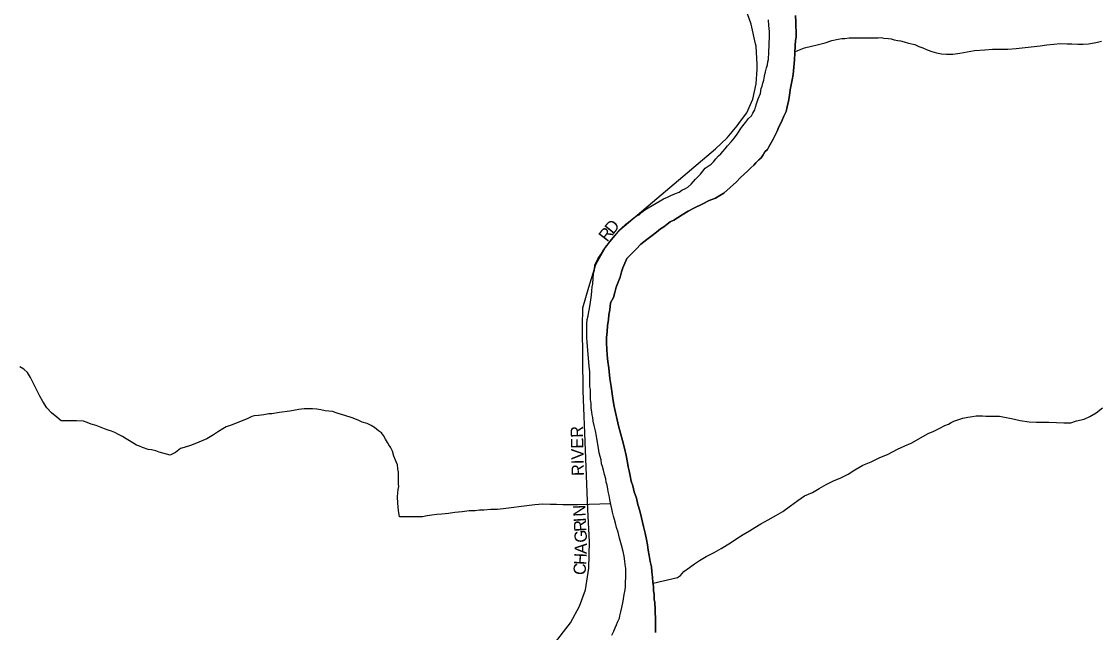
# Model space of a CAD drawing. Extents: x 2010165 to 2382125, y 1060529 to 1407316.
# Drawn here: x 2267499 to 2271895, y 1278877 to 1281371 of the extents above; entities that cross this region are included whole.
import ezdxf

# ---------------------------------------------------------------- set-up
doc = ezdxf.new("R2010")
doc.units = 0
for name, color, linetype in [('GM_X_City_Street', 7, 'Continuous'), ('GM_X_City_Street_Text', 7, 'Continuous'), ('GM_X_Major_River', 7, 'Continuous'), ('GM_X_Minor_River', 7, 'Continuous')]:
    doc.layers.add(name, color=color, linetype=linetype)

msp = doc.modelspace()

# ---------------------------------------------------------------- linework, layer by layer
at = {"layer": 'GM_X_City_Street'}
msp.add_lwpolyline([(2269668.6, 1278825.1), (2269739.1, 1278916.1), (2269776.3, 1278984.9), (2269800.6, 1279050.7), (2269814.9, 1279139.5), (2269817.8, 1279246.9), (2269810.7, 1279378.5), (2269792, 1279863.9), (2269789.2, 1280125.9), (2269790.6, 1280201.7), (2269814.9, 1280286.2), (2269843.6, 1280379.2), (2269882.2, 1280449.4), (2269940.9, 1280521), (2270331.2, 1280850.7), (2270379.6, 1280896.3), (2270420.4, 1280945.3), (2270434, 1280963.6), (2270460, 1280998.6), (2270484.3, 1281054.4), (2270498.1, 1281116.9), (2270501.3, 1281176.8), (2270502.3, 1281196.1), (2270497.3, 1281270), (2270495.1, 1281279.6), (2270477, 1281360.2), (2270461.8, 1281402.7)], dxfattribs=at)
at = {"layer": 'GM_X_Major_River'}
for points in [[(2269845.5, 1280390.1), (2269851.4, 1280402.2), (2269863.2, 1280420.3), (2269875, 1280438.5), (2269888.9, 1280456.7), (2269900.7, 1280472.9), (2269914.5, 1280489.1), (2269922.4, 1280499.2), (2269946.2, 1280525.5), (2269966, 1280543.8), (2269983.9, 1280558), (2269997.8, 1280570.2), (2270009.7, 1280578.4), (2270019.7, 1280582.5), (2270031.6, 1280592.6), (2270043.5, 1280602.8), (2270057.4, 1280611), (2270105.2, 1280639.6), (2270119.1, 1280647.7), (2270135.1, 1280653.9), (2270149, 1280660.1), (2270169, 1280668.3), (2270182.9, 1280674.5), (2270194.9, 1280682.7), (2270208.8, 1280688.8), (2270218.8, 1280694.9), (2270232.7, 1280707.1), (2270250.5, 1280727.4), (2270270.3, 1280747.6), (2270290, 1280771.9), (2270313.9, 1280788.2), (2270323.8, 1280798.4), (2270333.7, 1280810.5), (2270343.6, 1280822.6), (2270353.5, 1280830.8), (2270361.4, 1280840.9), (2270371.3, 1280851), (2270381.2, 1280863.2), (2270395, 1280879.4), (2270408.9, 1280895.6), (2270420.7, 1280911.7), (2270438.5, 1280938), (2270454.3, 1280958.2), (2270466.1, 1280974.4), (2270478, 1280986.6), (2270483.9, 1280996.6), (2270491.7, 1281010.8), (2270495.6, 1281020.8), (2270499.5, 1281034.9), (2270505.3, 1281055), (2270515, 1281077.2), (2270518.8, 1281097.3), (2270522.7, 1281107.4), (2270524.6, 1281119.4), (2270528.5, 1281131.5), (2270532.3, 1281147.6), (2270536.1, 1281165.7), (2270539.9, 1281181.8), (2270543.8, 1281193.8), (2270545.7, 1281205.9), (2270547.5, 1281215.9), (2270547.4, 1281226), (2270549.3, 1281236), (2270550.8, 1281284.2), (2270552.6, 1281304.2), (2270552.3, 1281330.3), (2270550, 1281354.4), (2270547.7, 1281378.4)], [(2269845.5, 1280390.1), (2269851.4, 1280402.2), (2269863.2, 1280420.3), (2269875, 1280438.5), (2269888.9, 1280456.7), (2269900.7, 1280472.9), (2269914.5, 1280489.1), (2269922.4, 1280499.2), (2269946.2, 1280525.5), (2269966, 1280543.8), (2269983.9, 1280558), (2269997.8, 1280570.2), (2270009.7, 1280578.4), (2270019.7, 1280582.5), (2270031.6, 1280592.6), (2270043.5, 1280602.8), (2270057.4, 1280611), (2270105.2, 1280639.6), (2270119.1, 1280647.7), (2270135.1, 1280653.9), (2270149, 1280660.1), (2270169, 1280668.3), (2270182.9, 1280674.5), (2270194.9, 1280682.7), (2270208.8, 1280688.8), (2270218.8, 1280694.9), (2270232.7, 1280707.1), (2270250.5, 1280727.4), (2270270.3, 1280747.6), (2270290, 1280771.9), (2270313.9, 1280788.2), (2270323.8, 1280798.4), (2270333.7, 1280810.5), (2270343.6, 1280822.6), (2270353.5, 1280830.8), (2270361.4, 1280840.9), (2270371.3, 1280851), (2270381.2, 1280863.2), (2270395, 1280879.4), (2270408.9, 1280895.6), (2270420.7, 1280911.7), (2270438.5, 1280938), (2270454.3, 1280958.2), (2270466.1, 1280974.4), (2270478, 1280986.6), (2270483.9, 1280996.6), (2270491.7, 1281010.8), (2270495.6, 1281020.8), (2270499.5, 1281034.9), (2270505.3, 1281055), (2270515, 1281077.2), (2270518.8, 1281097.3), (2270522.7, 1281107.4), (2270524.6, 1281119.4), (2270528.5, 1281131.5), (2270532.3, 1281147.6), (2270536.1, 1281165.7), (2270539.9, 1281181.8), (2270543.8, 1281193.8), (2270545.7, 1281205.9), (2270547.5, 1281215.9), (2270547.4, 1281226), (2270549.3, 1281236), (2270550.8, 1281284.2), (2270552.6, 1281304.2), (2270552.3, 1281330.3), (2270550, 1281354.4), (2270547.7, 1281378.4)], [(2270365.3, 1280670.5), (2270416.9, 1280717.1), (2270432.7, 1280733.4), (2270448.6, 1280747.6), (2270462.5, 1280759.8), (2270476.3, 1280773.9), (2270488.3, 1280784.1), (2270496.2, 1280794.2), (2270508, 1280806.4), (2270518, 1280814.5), (2270525.8, 1280826.6), (2270533.7, 1280838.7), (2270543.6, 1280848.9), (2270549.5, 1280859), (2270555.4, 1280869.1), (2270567.2, 1280891.2), (2270575, 1280907.4), (2270582.9, 1280923.5), (2270590.7, 1280941.6), (2270598.5, 1280955.8), (2270604.4, 1280967.9), (2270610.2, 1280984), (2270620, 1281004.1), (2270623.8, 1281022.2), (2270629.6, 1281046.4), (2270633.3, 1281068.5), (2270637.1, 1281092.6), (2270640.9, 1281112.7), (2270644.6, 1281132.8), (2270648.4, 1281154.9), (2270652.1, 1281185), (2270653.7, 1281215.1), (2270655.5, 1281241.2), (2270657.1, 1281273.3), (2270658.9, 1281293.4), (2270660.7, 1281307.4), (2270660.6, 1281321.5), (2270660.4, 1281333.5), (2270660.3, 1281349.5), (2270660, 1281369.6), (2270657.7, 1281395.6)], [(2270657.7, 1281395.6), (2270660, 1281369.6), (2270660.3, 1281349.5), (2270660.4, 1281333.5), (2270660.6, 1281321.5), (2270660.7, 1281307.4), (2270658.9, 1281293.4), (2270657.1, 1281273.3), (2270655.5, 1281241.2), (2270653.7, 1281215.1), (2270652.1, 1281185), (2270648.4, 1281154.9), (2270644.6, 1281132.8), (2270640.9, 1281112.7), (2270637.1, 1281092.6), (2270633.3, 1281068.5), (2270629.6, 1281046.4), (2270623.8, 1281022.2), (2270620, 1281004.1), (2270610.2, 1280984), (2270604.4, 1280967.9), (2270598.5, 1280955.8), (2270590.7, 1280941.6), (2270582.9, 1280923.5), (2270575, 1280907.4), (2270567.2, 1280891.2), (2270555.4, 1280869.1), (2270549.5, 1280859), (2270543.6, 1280848.9), (2270533.7, 1280838.7), (2270525.8, 1280826.6), (2270518, 1280814.5), (2270508, 1280806.4), (2270496.2, 1280794.2), (2270488.3, 1280784.1), (2270476.3, 1280773.9), (2270462.5, 1280759.8), (2270448.6, 1280747.6), (2270432.7, 1280733.4), (2270416.9, 1280717.1), (2270365.3, 1280670.5)], [(2270086.8, 1278876.4), (2270086.6, 1278888.5), (2270086.5, 1278904.5), (2270086.2, 1278924.6), (2270086.1, 1278940.6), (2270085.9, 1278952.6), (2270085.8, 1278966.7), (2270085.6, 1278978.7), (2270083.5, 1278990.7), (2270083.4, 1279000.7), (2270081.3, 1279010.8), (2270081.2, 1279020.8), (2270081, 1279032.8), (2270078.9, 1279046.8), (2270078.7, 1279064.9), (2270076.5, 1279080.9), (2270074.2, 1279102.9), (2270072, 1279125), (2270069.8, 1279145), (2270065.5, 1279167), (2270061.2, 1279191), (2270057, 1279213.1), (2270054.7, 1279235.1), (2270050.5, 1279257.1), (2270044.2, 1279283.1), (2270037.9, 1279309.1), (2270029.5, 1279345.1), (2270023.1, 1279373.1), (2270014.8, 1279399.1), (2270008.5, 1279425.1), (2270000.2, 1279451.1), (2269994, 1279475.1), (2269987.7, 1279495.1), (2269983.5, 1279517.1), (2269979.2, 1279537.1), (2269975.1, 1279553.1), (2269972.9, 1279571.1), (2269966.5, 1279599.2), (2269960.2, 1279629.2), (2269951.8, 1279661.2), (2269943.5, 1279691.2), (2269935.1, 1279721.2), (2269918.2, 1279799.2), (2269914, 1279823.2), (2269909.6, 1279851.2), (2269905.3, 1279881.3), (2269900.9, 1279913.3), (2269896.5, 1279955.4), (2269892.1, 1279983.4), (2269889.8, 1280009.5), (2269887.6, 1280033.5), (2269887.3, 1280057.6), (2269887, 1280081.7), (2269888.8, 1280103.7), (2269890.5, 1280129.8), (2269894.2, 1280153.9), (2269896, 1280174), (2269899.8, 1280194.1), (2269903.5, 1280222.2), (2269915.3, 1280244.4), (2269921, 1280264.5), (2269926.8, 1280286.7), (2269934.6, 1280306.8), (2269942.4, 1280326.9), (2269948.2, 1280349.1), (2269954, 1280365.2), (2269957.9, 1280375.2), (2269969.6, 1280403.4), (2269987.4, 1280421.7), (2270007.2, 1280441.9), (2270027, 1280462.2), (2270050.9, 1280480.5), (2270072.7, 1280496.8), (2270090.6, 1280511.1), (2270106.5, 1280525.3), (2270120.4, 1280533.4), (2270134.3, 1280543.6), (2270146.2, 1280553.8), (2270162.2, 1280560), (2270176.1, 1280570.1), (2270196, 1280582.4), (2270219.9, 1280596.7), (2270245.8, 1280611), (2270277.7, 1280625.4), (2270305.5, 1280639.7), (2270331.5, 1280650), (2270349.4, 1280660.3), (2270365.3, 1280670.5)], [(2270365.3, 1280670.5), (2270349.4, 1280660.3), (2270331.5, 1280650), (2270305.5, 1280639.7), (2270277.7, 1280625.4), (2270245.8, 1280611), (2270219.9, 1280596.7), (2270196, 1280582.4), (2270176.1, 1280570.1), (2270162.2, 1280560), (2270146.2, 1280553.8), (2270134.3, 1280543.6), (2270120.4, 1280533.4), (2270106.5, 1280525.3), (2270090.6, 1280511.1), (2270072.7, 1280496.8), (2270050.9, 1280480.5), (2270027, 1280462.2), (2270007.2, 1280441.9), (2269987.4, 1280421.7), (2269969.6, 1280403.4), (2269957.9, 1280375.2), (2269954, 1280365.2), (2269948.2, 1280349.1), (2269942.4, 1280326.9), (2269934.6, 1280306.8), (2269926.8, 1280286.7), (2269921, 1280264.5), (2269915.3, 1280244.4), (2269903.5, 1280222.2), (2269899.8, 1280194.1), (2269896, 1280174), (2269894.2, 1280153.9), (2269890.5, 1280129.8), (2269888.8, 1280103.7), (2269887, 1280081.7), (2269887.3, 1280057.6), (2269887.6, 1280033.5), (2269889.8, 1280009.5), (2269892.1, 1279983.4), (2269896.5, 1279955.4), (2269900.9, 1279913.3), (2269905.3, 1279881.3), (2269909.6, 1279851.2), (2269914, 1279823.2), (2269918.2, 1279799.2), (2269935.1, 1279721.2), (2269943.5, 1279691.2), (2269951.8, 1279661.2), (2269960.2, 1279629.2), (2269966.5, 1279599.2), (2269972.9, 1279571.1), (2269975.1, 1279553.1), (2269979.2, 1279537.1), (2269983.5, 1279517.1), (2269987.7, 1279495.1), (2269994, 1279475.1), (2270000.2, 1279451.1), (2270008.5, 1279425.1), (2270014.8, 1279399.1), (2270023.1, 1279373.1), (2270029.5, 1279345.1), (2270037.9, 1279309.1), (2270044.2, 1279283.1), (2270050.5, 1279257.1), (2270054.7, 1279235.1), (2270057, 1279213.1), (2270061.2, 1279191), (2270065.5, 1279167), (2270069.8, 1279145), (2270072, 1279125), (2270074.2, 1279102.9), (2270076.5, 1279080.9), (2270078.7, 1279064.9), (2270078.9, 1279046.8), (2270081, 1279032.8), (2270081.2, 1279020.8), (2270081.3, 1279010.8), (2270083.4, 1279000.7), (2270083.5, 1278990.7), (2270085.6, 1278978.7), (2270085.8, 1278966.7), (2270085.9, 1278952.6), (2270086.1, 1278940.6), (2270086.2, 1278924.6), (2270086.5, 1278904.5), (2270086.6, 1278888.5), (2270086.8, 1278876.4)], [(2269908.6, 1278866.5), (2269916.4, 1278882.6), (2269922.3, 1278896.7), (2269928.1, 1278908.8), (2269932, 1278918.9), (2269939.9, 1278935), (2269941.8, 1278945.1), (2269945.6, 1278961.1), (2269949.4, 1278979.2), (2269955.1, 1279005.4), (2269958.8, 1279031.5), (2269962.6, 1279051.6), (2269964.5, 1279063.6), (2269965.8, 1279121.8), (2269965.7, 1279137.9), (2269963.5, 1279153.9), (2269961.3, 1279167.9), (2269959.1, 1279187.9), (2269954.9, 1279207.9), (2269948.6, 1279233.9), (2269940.2, 1279261.9), (2269934, 1279285.9), (2269927.7, 1279305.9), (2269923.5, 1279323.9), (2269919.4, 1279337.9), (2269915.2, 1279351.9), (2269911, 1279367.9), (2269908.8, 1279381.9), (2269904.6, 1279399.9), (2269900.4, 1279419.9), (2269898.2, 1279436), (2269894.1, 1279452), (2269891.9, 1279464), (2269889.7, 1279478), (2269885.6, 1279490), (2269883.4, 1279504), (2269879.2, 1279522), (2269875, 1279540), (2269870.9, 1279554), (2269866.7, 1279566), (2269864.5, 1279582), (2269860.4, 1279596), (2269856.2, 1279610), (2269854, 1279630), (2269849.7, 1279652.1), (2269845.4, 1279678.1), (2269841.2, 1279700.1), (2269836.9, 1279722.1), (2269832.7, 1279740.1), (2269830.6, 1279754.1), (2269828.4, 1279766.1), (2269826.3, 1279776.1), (2269824.1, 1279794.2), (2269823.9, 1279812.2), (2269821.7, 1279828.2), (2269821.6, 1279844.3), (2269821.4, 1279858.3), (2269821.3, 1279868.3), (2269819.1, 1279880.4), (2269819, 1279892.4), (2269818.7, 1279916.5), (2269818.5, 1279940.5), (2269816.2, 1279964.6), (2269809.3, 1280044.7), (2269807.1, 1280062.7), (2269806.9, 1280080.8), (2269806.7, 1280098.8), (2269806.4, 1280120.9), (2269806.3, 1280136.9), (2269808.1, 1280155), (2269811.9, 1280169.1), (2269813.8, 1280179.1), (2269815.7, 1280193.2), (2269819.4, 1280215.3), (2269823.2, 1280235.4), (2269825, 1280253.5), (2269826.8, 1280271.5), (2269828.6, 1280287.6), (2269830.5, 1280299.7), (2269832.2, 1280323.7), (2269834.1, 1280339.8), (2269837.9, 1280357.9), (2269839.6, 1280378), (2269845.5, 1280390.1)], [(2269908.6, 1278866.5), (2269916.4, 1278882.6), (2269922.3, 1278896.7), (2269928.1, 1278908.8), (2269932, 1278918.9), (2269939.9, 1278935), (2269941.8, 1278945.1), (2269945.6, 1278961.1), (2269949.4, 1278979.2), (2269955.1, 1279005.4), (2269958.8, 1279031.5), (2269962.6, 1279051.6), (2269964.5, 1279063.6), (2269965.8, 1279121.8), (2269965.7, 1279137.9), (2269963.5, 1279153.9), (2269961.3, 1279167.9), (2269959.1, 1279187.9), (2269954.9, 1279207.9), (2269948.6, 1279233.9), (2269940.2, 1279261.9), (2269934, 1279285.9), (2269927.7, 1279305.9), (2269923.5, 1279323.9), (2269919.4, 1279337.9), (2269915.2, 1279351.9), (2269911, 1279367.9), (2269908.8, 1279381.9), (2269904.6, 1279399.9), (2269900.4, 1279419.9), (2269898.2, 1279436), (2269894.1, 1279452), (2269891.9, 1279464), (2269889.7, 1279478), (2269885.6, 1279490), (2269883.4, 1279504), (2269879.2, 1279522), (2269875, 1279540), (2269870.9, 1279554), (2269866.7, 1279566), (2269864.5, 1279582), (2269860.4, 1279596), (2269856.2, 1279610), (2269854, 1279630), (2269849.7, 1279652.1), (2269845.4, 1279678.1), (2269841.2, 1279700.1), (2269836.9, 1279722.1), (2269832.7, 1279740.1), (2269830.6, 1279754.1), (2269828.4, 1279766.1), (2269826.3, 1279776.1), (2269824.1, 1279794.2), (2269823.9, 1279812.2), (2269821.7, 1279828.2), (2269821.6, 1279844.3), (2269821.4, 1279858.3), (2269821.3, 1279868.3), (2269819.1, 1279880.4), (2269819, 1279892.4), (2269818.7, 1279916.5), (2269818.5, 1279940.5), (2269816.2, 1279964.6), (2269809.3, 1280044.7), (2269807.1, 1280062.7), (2269806.9, 1280080.8), (2269806.7, 1280098.8), (2269806.4, 1280120.9), (2269806.3, 1280136.9), (2269808.1, 1280155), (2269811.9, 1280169.1), (2269813.8, 1280179.1), (2269815.7, 1280193.2), (2269819.4, 1280215.3), (2269823.2, 1280235.4), (2269825, 1280253.5), (2269826.8, 1280271.5), (2269828.6, 1280287.6), (2269830.5, 1280299.7), (2269832.2, 1280323.7), (2269834.1, 1280339.8), (2269837.9, 1280357.9), (2269839.6, 1280378), (2269845.5, 1280390.1)]]:
    msp.add_lwpolyline(points, dxfattribs=at)
at = {"layer": 'GM_X_Minor_River'}
for points in [[(2270655.8, 1281247), (2270667.3, 1281253.3), (2270695.3, 1281263.7), (2270747.2, 1281276.3), (2270779.2, 1281284.6), (2270807.1, 1281293), (2270833.1, 1281299.3), (2270847.1, 1281301.4), (2270859.1, 1281301.6), (2270877.1, 1281303.8), (2270893.2, 1281303.9), (2270913.2, 1281304.1), (2270931.2, 1281304.3), (2270951.3, 1281304.6), (2270973.3, 1281304.8), (2270995.3, 1281305), (2271007.4, 1281305.2), (2271019.4, 1281303.3), (2271037.4, 1281301.5), (2271049.5, 1281299.6), (2271061.6, 1281295.7), (2271075.6, 1281293.9), (2271087.6, 1281292), (2271101.7, 1281288.1), (2271119.8, 1281282.3), (2271145.9, 1281276.6), (2271162, 1281268.7), (2271178.1, 1281262.9), (2271196.2, 1281255.1), (2271214.3, 1281249.2), (2271234.4, 1281243.4), (2271254.5, 1281239.6), (2271274.6, 1281237.8), (2271300.6, 1281238.1), (2271328.6, 1281242.4), (2271358.6, 1281246.8), (2271388.6, 1281253.1), (2271430.6, 1281255.6), (2271462.7, 1281257.9), (2271492.7, 1281258.3), (2271524.8, 1281258.6), (2271558.8, 1281261), (2271656.9, 1281272.1), (2271684.9, 1281276.4), (2271712.9, 1281278.7), (2271738.9, 1281281), (2271767, 1281279.3), (2271787, 1281279.5), (2271811.1, 1281277.8), (2271833.1, 1281278), (2271855.1, 1281280.2), (2271877.1, 1281284.5), (2271891.1, 1281286.6), (2271907.1, 1281290.8)], [(2267992.7, 1279632), (2267980.6, 1279637.8), (2267968.6, 1279641.7), (2267946.4, 1279655.5), (2267926.2, 1279667.4), (2267910.1, 1279677.2), (2267894, 1279685.1), (2267879.9, 1279692.9), (2267865.8, 1279698.8), (2267851.7, 1279702.6), (2267837.6, 1279708.5), (2267823.5, 1279714.4), (2267803.4, 1279722.2), (2267783.3, 1279728), (2267767.2, 1279733.8), (2267751.1, 1279739.7), (2267723.1, 1279741.4), (2267703, 1279741.1), (2267687, 1279741), (2267673, 1279740.8), (2267661, 1279740.7), (2267642.7, 1279756.5), (2267620.5, 1279774.3), (2267602.3, 1279794.2), (2267585.9, 1279820.1), (2267573.7, 1279842), (2267561.4, 1279866), (2267547.1, 1279893.9), (2267534.8, 1279917.8), (2267522.5, 1279937.8), (2267508.3, 1279951.6), (2267492.2, 1279961.5)], [(2269904.3, 1279401.7), (2269770.4, 1279398.5), (2269746.4, 1279398.2), (2269708.3, 1279397.8), (2269682.3, 1279399.5), (2269656.2, 1279399.3), (2269626.2, 1279400.9), (2269594.1, 1279398.6), (2269562.1, 1279394.2), (2269476.1, 1279383.3), (2269442.1, 1279378.9), (2269414, 1279378.6), (2269386, 1279376.3), (2269368, 1279376.1), (2269350, 1279373.9), (2269325.9, 1279373.6), (2269297.9, 1279369.3), (2269267.9, 1279367), (2269241.9, 1279362.7), (2269213.9, 1279360.4), (2269193.9, 1279358.2), (2269173.9, 1279355.9), (2269153.9, 1279353.7), (2269135.9, 1279349.5), (2269111.8, 1279349.2), (2269093.8, 1279349.1), (2269075.8, 1279348.8), (2269057.7, 1279348.7), (2269041.7, 1279348.5), (2269037.4, 1279374.5), (2269035.1, 1279404.6), (2269032.8, 1279430.6), (2269034.6, 1279446.7), (2269036.5, 1279460.7), (2269038.3, 1279472.8), (2269038.2, 1279482.8), (2269038.1, 1279494.8), (2269037.9, 1279512.9), (2269037.7, 1279531), (2269035.5, 1279545), (2269033.3, 1279561), (2269025.1, 1279581), (2269018.9, 1279596.9), (2269012.7, 1279616.9), (2269004.5, 1279632.9), (2268998.4, 1279642.8), (2268992.2, 1279652.8), (2268984.1, 1279666.8), (2268975.9, 1279680.7), (2268967.8, 1279692.6), (2268955.7, 1279700.6), (2268939.5, 1279714.4), (2268925.4, 1279722.3), (2268909.2, 1279730.1), (2268889.1, 1279735.9), (2268873, 1279743.8), (2268848.9, 1279753.5), (2268818.7, 1279763.2), (2268790.6, 1279771), (2268768.5, 1279778.8), (2268738.4, 1279782.4), (2268720.3, 1279786.2), (2268704.2, 1279788.1), (2268686.2, 1279789.9), (2268668.2, 1279789.7), (2268652.1, 1279789.5), (2268630.1, 1279787.3), (2268594.1, 1279780.9), (2268552.1, 1279774.4), (2268520.1, 1279770), (2268508.1, 1279769.9), (2268488.1, 1279765.7), (2268466.1, 1279763.4), (2268448.1, 1279761.2), (2268438.1, 1279759.1), (2268420.2, 1279748.9), (2268388.3, 1279736.5), (2268358.3, 1279724.2), (2268334.4, 1279715.9), (2268320.5, 1279707.7), (2268302.5, 1279697.5), (2268282.7, 1279683.2), (2268254.8, 1279666.9), (2268222.9, 1279654.5), (2268193, 1279642.2), (2268163, 1279631.8), (2268147.1, 1279627.6), (2268127.2, 1279611.4), (2268105.3, 1279601.1), (2268075.1, 1279608.8), (2268061.1, 1279612.6), (2268047, 1279618.5), (2268028.9, 1279622.3), (2268014.9, 1279624.2), (2267992.7, 1279632)], [(2270076.8, 1279078.9), (2270176.4, 1279102), (2270188.4, 1279110.2), (2270202.2, 1279126.4), (2270226.1, 1279142.7), (2270245.9, 1279156.9), (2270265.8, 1279171.2), (2270293.7, 1279187.5), (2270325.6, 1279203.9), (2270355.4, 1279220.3), (2270393.2, 1279242.8), (2270419.1, 1279261.1), (2270444.9, 1279277.4), (2270470.8, 1279291.7), (2270492.7, 1279306), (2270516.6, 1279320.3), (2270546.5, 1279336.7), (2270578.3, 1279355.1), (2270606.2, 1279371.4), (2270638, 1279393.8), (2270667.8, 1279416.2), (2270695.6, 1279434.6), (2270727.5, 1279448.9), (2270755.4, 1279465.3), (2270783.3, 1279481.6), (2270813.1, 1279496), (2270843.1, 1279508.3), (2270873, 1279522.7), (2270900.8, 1279541.1), (2270932.7, 1279559.5), (2270966.6, 1279573.9), (2271000.4, 1279590.3), (2271036.3, 1279604.7), (2271074.2, 1279625.2), (2271104.1, 1279639.5), (2271130, 1279649.8), (2271199.7, 1279688.7), (2271223.6, 1279699), (2271247.5, 1279711.3), (2271267.4, 1279721.5), (2271283.4, 1279727.7), (2271293.3, 1279733.8), (2271305.3, 1279740), (2271325.3, 1279746.2), (2271341.2, 1279752.4), (2271361.2, 1279756.6), (2271381.2, 1279758.9), (2271395.2, 1279761), (2271407.2, 1279761.1), (2271421.3, 1279761.3), (2271435.3, 1279759.4), (2271463.3, 1279759.8), (2271491.4, 1279760), (2271511.5, 1279756.2), (2271539.6, 1279750.5), (2271575.7, 1279742.9), (2271611.9, 1279737.3), (2271641.9, 1279735.6), (2271666, 1279735.9), (2271692, 1279736.1), (2271724.1, 1279734.5), (2271754.2, 1279732.8), (2271782.2, 1279733.1), (2271806.1, 1279741.4), (2271836.1, 1279747.7), (2271860.1, 1279758), (2271885.9, 1279774.3), (2271911.7, 1279794.7)]]:
    msp.add_lwpolyline(points, dxfattribs=at)

# ---------------------------------------------------------------- texts
at = {"layer": 'GM_X_City_Street_Text'}
for s, rotation, p in [('D', 50.7121, (2269913.4, 1280499.4)), ('R', 52.1782, (2269889.4, 1280468.4)), ('RIVER', 91.3632, (2269795, 1279516.5)), ('N', 92.5579, (2269801.5, 1279351)), ('I', 93.6309, (2269802.9, 1279329.3)), ('R', 93.6395, (2269805.4, 1279289.8)), ('G', 92.4166, (2269807.4, 1279244.7)), ('A', 88.3714, (2269806.1, 1279196.9)), ('H', 87.3357, (2269804, 1279151.9)), ('C', 83.8931, (2269799.6, 1279109.3))]:
    msp.add_text(s, height=50, rotation=rotation, dxfattribs=at).set_placement(p)

doc.saveas('drawing.dxf')
